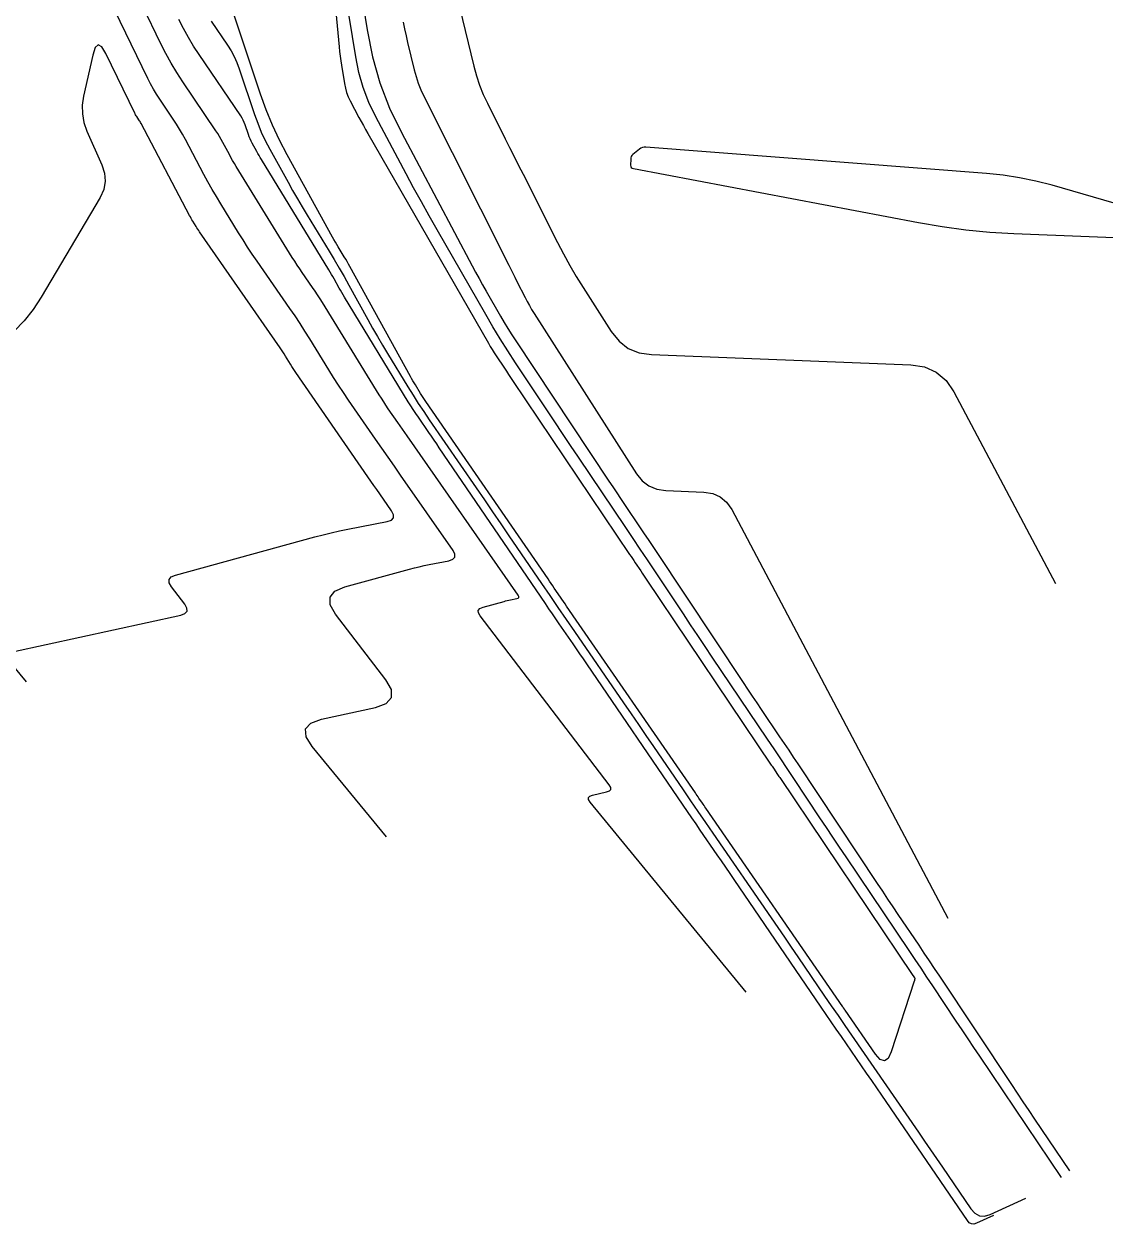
# Model space of a CAD drawing. Extents: x 658976 to 668726, y 639543 to 647196.
# Drawn here: x 663060.7 to 663148.9, y 642109.8 to 642207.7 of the extents above; entities that cross this region are included whole.
import ezdxf

# ---------------------------------------------------------------- set-up
doc = ezdxf.new("R2010")
doc.units = 0
doc.layers.add('Ex_Major Contours', color=7, linetype='Continuous')
doc.layers.add('Ex_Minor Contours', color=7, linetype='Continuous')

msp = doc.modelspace()

# ---------------------------------------------------------------- linework, layer by layer
at = {"layer": 'Ex_Major Contours'}
for points in [[(663084.798, 642222.984), (663086.429, 642205.792), (663086.467, 642205.416), (663086.512, 642205.041), (663086.562, 642204.667), (663086.619, 642204.294), (663086.857, 642202.803), (663086.931, 642202.435), (663087.034, 642202.076), (663087.167, 642201.728), (663087.33, 642201.39), (663088.041, 642200.049), (663088.22, 642199.715), (663088.402, 642199.383), (663088.587, 642199.052), (663088.774, 642198.723), (663098.599, 642181.618), (663098.751, 642181.357), (663098.908, 642181.099), (663099.069, 642180.844), (663099.234, 642180.591), (663099.902, 642179.585), (663100.069, 642179.333), (663100.237, 642179.082), (663100.405, 642178.831), (663100.573, 642178.58), (663110.116, 642164.391), (663110.229, 642164.223), (663110.342, 642164.054), (663110.454, 642163.886), (663110.566, 642163.717), (663111.015, 642163.043), (663111.127, 642162.874), (663111.239, 642162.706), (663111.352, 642162.537), (663111.465, 642162.369), (663121.669, 642147.204), (663121.726, 642147.119), (663121.783, 642147.034), (663121.84, 642146.949), (663121.897, 642146.864), (663122.123, 642146.523), (663122.18, 642146.438), (663122.237, 642146.353), (663122.294, 642146.268), (663122.351, 642146.183), (663133.222, 642130.036), (663133.23, 642130.023), (663133.344, 642129.855), (663133.354, 642129.835), (663133.361, 642129.815), (663133.364, 642129.794), (663133.362, 642129.771), (663133.349, 642129.681), (663133.345, 642129.658), (663133.34, 642129.636), (663133.334, 642129.614), (663133.328, 642129.592), (663131.447, 642123.819), (663131.196, 642123.283), (663130.898, 642123.074), (663130.552, 642123.19), (663130.158, 642123.631), (663127.688, 642127.214), (663127.672, 642127.237), (663127.656, 642127.26), (663127.641, 642127.283), (663127.625, 642127.305), (663127.563, 642127.397), (663127.531, 642127.443), (663127.5, 642127.489), (663116.325, 642143.699), (663116.254, 642143.801), (663116.184, 642143.904), (663116.114, 642144.007), (663116.044, 642144.109), (663115.763, 642144.521), (663115.693, 642144.623), (663115.623, 642144.726), (663115.553, 642144.829), (663115.482, 642144.931), (663104.974, 642160.181), (663104.848, 642160.364), (663104.722, 642160.548), (663104.596, 642160.732), (663104.47, 642160.917), (663103.968, 642161.654), (663103.842, 642161.838), (663103.716, 642162.023), (663103.59, 642162.206), (663103.464, 642162.39), (663093.496, 642176.862), (663093.383, 642177.028), (663093.273, 642177.195), (663093.165, 642177.364), (663093.06, 642177.534), (663092.643, 642178.217), (663092.539, 642178.389), (663092.438, 642178.561), (663092.339, 642178.735), (663092.241, 642178.91), (663087.308, 642187.874), (663087.195, 642188.077), (663087.08, 642188.279), (663086.962, 642188.479), (663086.842, 642188.678), (663086.357, 642189.472), (663086.236, 642189.671), (663086.119, 642189.871), (663086.003, 642190.073), (663085.889, 642190.276), (663082.185, 642196.993), (663081.558, 642198.193), (663080.987, 642199.417), (663080.473, 642200.666), (663080.015, 642201.94), (663077.283, 642210.113)], [(663059.775, 642156.46), (663073.503, 642159.443), (663073.851, 642159.571), (663074.021, 642159.763), (663074.016, 642160.02), (663073.833, 642160.342), (663072.748, 642161.76), (663072.564, 642162.085), (663072.556, 642162.35), (663072.724, 642162.557), (663073.067, 642162.704), (663084.454, 642165.816), (663085.119, 642165.991), (663085.787, 642166.155), (663086.458, 642166.306), (663087.131, 642166.446), (663090.351, 642167.082), (663090.683, 642167.197), (663090.852, 642167.379), (663090.857, 642167.626), (663090.697, 642167.94), (663089.73, 642169.328), (663089.489, 642169.676), (663089.248, 642170.023), (663089.007, 642170.371), (663088.767, 642170.719), (663082.894, 642179.235), (663082.782, 642179.399), (663082.672, 642179.565), (663082.564, 642179.733), (663082.459, 642179.902), (663082.041, 642180.58), (663081.935, 642180.749), (663081.827, 642180.916), (663081.717, 642181.082), (663081.605, 642181.247), (663075.045, 642190.712), (663074.972, 642190.819), (663074.9, 642190.927), (663074.83, 642191.036), (663074.761, 642191.146), (663074.489, 642191.587), (663074.421, 642191.698), (663074.356, 642191.81), (663074.293, 642191.924), (663074.231, 642192.038), (663070.268, 642199.56), (663070.229, 642199.632), (663070.188, 642199.703), (663070.145, 642199.772), (663070.1, 642199.84), (663069.916, 642200.112), (663069.871, 642200.18), (663069.829, 642200.25), (663069.79, 642200.322), (663069.753, 642200.395), (663067.41, 642205.256), (663067.074, 642205.806), (663066.782, 642205.969), (663066.535, 642205.744), (663066.332, 642205.133), (663065.577, 642201.77), (663065.471, 642201.043), (663065.482, 642200.327), (663065.612, 642199.623), (663065.859, 642198.931), (663067.082, 642196.185), (663067.302, 642195.504), (663067.35, 642194.832), (663067.226, 642194.17), (663066.931, 642193.517), (663062.135, 642185.369), (663061.484, 642184.372), (663060.747, 642183.45), (663059.925, 642182.603)], [(663152.148, 642192.321), (663144.57, 642194.506), (663143.249, 642194.85), (663141.915, 642195.127), (663140.57, 642195.335), (663139.212, 642195.475), (663111.447, 642197.624), (663111.299, 642197.622), (663111.16, 642197.593), (663111.029, 642197.536), (663110.907, 642197.452), (663110.383, 642197.018), (663110.303, 642196.937), (663110.246, 642196.846), (663110.212, 642196.744), (663110.2, 642196.631), (663110.197, 642196.158), (663110.21, 642196.052), (663110.253, 642195.97), (663110.326, 642195.912), (663110.427, 642195.878), (663133.684, 642191.46), (663135.61, 642191.131), (663137.544, 642190.874), (663139.487, 642190.69), (663141.437, 642190.577), (663153.057, 642190.123)], [(663060.942, 642153.99), (663059.519, 642155.724)]]:
    msp.add_lwpolyline(points, dxfattribs=at)
at = {"layer": 'Ex_Minor Contours'}
for points in [[(663086.711, 642219.631), (663088.697, 642207.178), (663089.136, 642204.997), (663089.75, 642202.875), (663090.538, 642200.811), (663091.5, 642198.806), (663097.271, 642187.934), (663097.549, 642187.415), (663097.832, 642186.898), (663098.119, 642186.383), (663098.411, 642185.871), (663099.585, 642183.826), (663099.882, 642183.318), (663100.188, 642182.814), (663100.502, 642182.316), (663100.824, 642181.822), (663108.424, 642170.377), (663108.743, 642169.898), (663109.062, 642169.42), (663109.382, 642168.942), (663109.703, 642168.464), (663110.987, 642166.555), (663111.308, 642166.077), (663111.628, 642165.599), (663111.947, 642165.12), (663112.266, 642164.641), (663119.37, 642153.949), (663119.739, 642153.394), (663120.109, 642152.84), (663120.48, 642152.286), (663120.852, 642151.732), (663122.341, 642149.52), (663122.713, 642148.966), (663123.084, 642148.412), (663123.454, 642147.858), (663123.824, 642147.303), (663130.31, 642137.544), (663130.73, 642136.913), (663131.152, 642136.282), (663131.574, 642135.651), (663131.997, 642135.022), (663133.692, 642132.504), (663134.116, 642131.874), (663134.538, 642131.244), (663134.959, 642130.613), (663135.38, 642129.981), (663141.244, 642121.163), (663141.716, 642120.454), (663142.189, 642119.746), (663142.663, 642119.039), (663143.138, 642118.332), (663145.993, 642114.095)], [(663095.065, 642213.89), (663097.406, 642204.212), (663097.618, 642203.434), (663097.873, 642202.671), (663098.171, 642201.924), (663098.513, 642201.193), (663099.964, 642198.302), (663100.327, 642197.579), (663100.691, 642196.856), (663101.055, 642196.133), (663101.419, 642195.411), (663104.222, 642189.849), (663104.712, 642188.906), (663105.227, 642187.976), (663105.764, 642187.059), (663106.325, 642186.155), (663108.617, 642182.567), (663109.251, 642181.777), (663110.007, 642181.201), (663110.887, 642180.839), (663111.889, 642180.69), (663133.048, 642179.864), (663134.165, 642179.691), (663135.122, 642179.265), (663135.92, 642178.586), (663136.559, 642177.655), (663144.832, 642162.015)], [(663090.279, 642141.343), (663084.213, 642148.729), (663083.725, 642149.521), (663083.691, 642150.155), (663084.111, 642150.632), (663084.985, 642150.95), (663089.39, 642151.907), (663090.268, 642152.228), (663090.699, 642152.714), (663090.684, 642153.363), (663090.223, 642154.176), (663086.131, 642159.524), (663085.699, 642160.288), (663085.68, 642160.913), (663086.074, 642161.399), (663086.881, 642161.745), (663092.165, 642163.189), (663092.562, 642163.294), (663092.96, 642163.391), (663093.36, 642163.482), (663093.762, 642163.565), (663095.373, 642163.883), (663095.696, 642163.995), (663095.86, 642164.171), (663095.864, 642164.412), (663095.71, 642164.716), (663091.438, 642170.851), (663090.928, 642171.584), (663090.419, 642172.318), (663089.911, 642173.053), (663089.403, 642173.788), (663087.201, 642176.981), (663086.784, 642177.593), (663086.376, 642178.211), (663085.975, 642178.833), (663085.583, 642179.461), (663084.029, 642181.982), (663083.637, 642182.61), (663083.236, 642183.232), (663082.827, 642183.849), (663082.409, 642184.46), (663079.733, 642188.321), (663079.343, 642188.892), (663078.961, 642189.468), (663078.587, 642190.048), (663078.22, 642190.634), (663076.768, 642192.987), (663076.41, 642193.579), (663076.062, 642194.176), (663075.725, 642194.779), (663075.397, 642195.387), (663073.897, 642198.236), (663073.663, 642198.666), (663073.417, 642199.088), (663073.16, 642199.504), (663072.891, 642199.912), (663071.791, 642201.533), (663071.524, 642201.942), (663071.273, 642202.361), (663071.037, 642202.789), (663070.817, 642203.225), (663065.887, 642213.455)], [(663119.616, 642128.695), (663106.892, 642144.188), (663106.765, 642144.394), (663106.756, 642144.559), (663106.866, 642144.683), (663107.093, 642144.765), (663108.237, 642145.014), (663108.465, 642145.097), (663108.577, 642145.223), (663108.573, 642145.392), (663108.453, 642145.603), (663097.919, 642159.374), (663097.779, 642159.621), (663097.772, 642159.824), (663097.9, 642159.982), (663098.162, 642160.094), (663099.875, 642160.562), (663100.004, 642160.596), (663100.133, 642160.628), (663100.263, 642160.657), (663100.394, 642160.684), (663100.916, 642160.787), (663101.021, 642160.824), (663101.074, 642160.881), (663101.075, 642160.959), (663101.025, 642161.058), (663091.974, 642174.056), (663091.781, 642174.334), (663091.588, 642174.611), (663091.396, 642174.889), (663091.204, 642175.168), (663090.436, 642176.281), (663090.246, 642176.561), (663090.059, 642176.843), (663089.877, 642177.127), (663089.697, 642177.414), (663085.06, 642184.94), (663084.864, 642185.252), (663084.665, 642185.562), (663084.461, 642185.869), (663084.253, 642186.173), (663083.414, 642187.384), (663083.206, 642187.688), (663083.002, 642187.995), (663082.803, 642188.305), (663082.607, 642188.617), (663078.025, 642196.044), (663077.88, 642196.283), (663077.739, 642196.525), (663077.603, 642196.769), (663077.471, 642197.015), (663076.949, 642198.005), (663076.815, 642198.25), (663076.675, 642198.491), (663076.528, 642198.729), (663076.374, 642198.962), (663073.667, 642202.954), (663073.178, 642203.705), (663072.717, 642204.472), (663072.285, 642205.255), (663071.881, 642206.055), (663068.889, 642212.264)], [(663145.327, 642113.574), (663138.673, 642123.452), (663138.191, 642124.169), (663137.71, 642124.886), (663137.23, 642125.605), (663136.751, 642126.323), (663134.838, 642129.201), (663134.359, 642129.92), (663133.879, 642130.638), (663133.399, 642131.355), (663132.917, 642132.072), (663127.767, 642139.721), (663127.231, 642140.519), (663126.695, 642141.318), (663126.161, 642142.118), (663125.628, 642142.918), (663123.499, 642146.122), (663122.966, 642146.923), (663122.432, 642147.722), (663121.897, 642148.521), (663121.361, 642149.32), (663116.856, 642156.015), (663116.265, 642156.894), (663115.676, 642157.774), (663115.088, 642158.654), (663114.501, 642159.536), (663112.158, 642163.063), (663111.571, 642163.945), (663110.983, 642164.826), (663110.394, 642165.705), (663109.804, 642166.584), (663105.938, 642172.333), (663105.294, 642173.292), (663104.651, 642174.252), (663104.01, 642175.213), (663103.37, 642176.175), (663100.814, 642180.024), (663100.183, 642180.992), (663099.567, 642181.969), (663098.968, 642182.956), (663098.385, 642183.953), (663094.417, 642190.861), (663093.768, 642192.001), (663093.129, 642193.147), (663092.5, 642194.298), (663091.88, 642195.454), (663089.415, 642200.098), (663088.852, 642201.27), (663088.392, 642202.476), (663088.033, 642203.716), (663087.777, 642204.99), (663086.953, 642210.155)], [(663139.788, 642110.459), (663138.406, 642109.836), (663138.187, 642109.771), (663137.989, 642109.785), (663137.814, 642109.876), (663137.661, 642110.046), (663130.676, 642120.286), (663130.266, 642120.886), (663129.855, 642121.485), (663129.444, 642122.084), (663129.032, 642122.683), (663127.381, 642125.075), (663126.969, 642125.674), (663126.558, 642126.273), (663126.147, 642126.872), (663125.738, 642127.473), (663118.649, 642137.871), (663118.303, 642138.376), (663117.957, 642138.881), (663117.611, 642139.386), (663117.264, 642139.891), (663115.874, 642141.907), (663115.527, 642142.411), (663115.18, 642142.916), (663114.834, 642143.421), (663114.489, 642143.927), (663106.621, 642155.475), (663106.341, 642155.884), (663106.061, 642156.293), (663105.781, 642156.702), (663105.5, 642157.11), (663104.375, 642158.742), (663104.094, 642159.151), (663103.814, 642159.559), (663103.534, 642159.968), (663103.255, 642160.378), (663094.591, 642173.099), (663094.379, 642173.41), (663094.167, 642173.721), (663093.954, 642174.031), (663093.74, 642174.341), (663092.886, 642175.582), (663092.675, 642175.893), (663092.468, 642176.207), (663092.265, 642176.525), (663092.067, 642176.845), (663086.85, 642185.391), (663086.74, 642185.573), (663086.633, 642185.756), (663086.528, 642185.94), (663086.424, 642186.125), (663086.015, 642186.868), (663085.912, 642187.054), (663085.807, 642187.238), (663085.699, 642187.42), (663085.59, 642187.602), (663080.092, 642196.599), (663079.993, 642196.764), (663079.895, 642196.93), (663079.799, 642197.097), (663079.705, 642197.265), (663079.333, 642197.939), (663079.244, 642198.11), (663079.163, 642198.284), (663079.09, 642198.461), (663079.025, 642198.642), (663078.76, 642199.436), (663078.689, 642199.626), (663078.606, 642199.81), (663078.51, 642199.987), (663078.402, 642200.159), (663075.007, 642205.164), (663074.556, 642205.857), (663074.13, 642206.565), (663073.731, 642207.288), (663073.359, 642208.027)], [(663075.993, 642207.897), (663077.324, 642205.934), (663077.613, 642205.477), (663077.868, 642205.003), (663078.089, 642204.512), (663078.278, 642204.006), (663079.52, 642200.291), (663079.782, 642199.564), (663080.075, 642198.85), (663080.401, 642198.151), (663080.759, 642197.466), (663082.255, 642194.754), (663082.632, 642194.078), (663083.018, 642193.407), (663083.41, 642192.74), (663083.81, 642192.077), (663085.614, 642189.125), (663086.027, 642188.441), (663086.432, 642187.752), (663086.829, 642187.058), (663087.219, 642186.36), (663088.761, 642183.557), (663089.15, 642182.859), (663089.547, 642182.165), (663089.952, 642181.476), (663090.365, 642180.791), (663092.031, 642178.062), (663092.452, 642177.382), (663092.882, 642176.709), (663093.322, 642176.041), (663093.771, 642175.38), (663097.601, 642169.82), (663098.271, 642168.845), (663098.939, 642167.87), (663099.607, 642166.894), (663100.273, 642165.917), (663102.936, 642162.008), (663103.602, 642161.031), (663104.27, 642160.055), (663104.938, 642159.08), (663105.609, 642158.106), (663109.624, 642152.279), (663110.233, 642151.394), (663110.841, 642150.508), (663111.447, 642149.622), (663112.052, 642148.735), (663114.472, 642145.185), (663115.077, 642144.297), (663115.684, 642143.411), (663116.291, 642142.526), (663116.9, 642141.641), (663121.647, 642134.756), (663122.195, 642133.959), (663122.743, 642133.161), (663123.29, 642132.363), (663123.835, 642131.563), (663126.016, 642128.365), (663126.562, 642127.566), (663127.108, 642126.767), (663127.656, 642125.969), (663128.205, 642125.172), (663133.668, 642117.251), (663134.158, 642116.54), (663134.647, 642115.828), (663135.135, 642115.116), (663135.622, 642114.403), (663137.943, 642110.999), (663138.266, 642110.643), (663138.634, 642110.45), (663139.049, 642110.422), (663139.51, 642110.558), (663142.415, 642111.868)], [(663091.654, 642207.823), (663091.761, 642207.261), (663091.879, 642206.701), (663092.008, 642206.144), (663092.547, 642203.919), (663092.697, 642203.368), (663092.877, 642202.828), (663093.088, 642202.3), (663093.33, 642201.783), (663100.25, 642187.998), (663100.417, 642187.666), (663100.584, 642187.334), (663100.751, 642187.002), (663100.918, 642186.671), (663101.586, 642185.345), (663101.757, 642185.016), (663101.937, 642184.691), (663102.124, 642184.371), (663102.32, 642184.056), (663110.676, 642170.972), (663111.138, 642170.396), (663111.69, 642169.976), (663112.331, 642169.712), (663113.062, 642169.604), (663116.163, 642169.483), (663116.887, 642169.371), (663117.508, 642169.095), (663118.025, 642168.654), (663118.439, 642168.051), (663136.069, 642134.72)]]:
    msp.add_lwpolyline(points, dxfattribs=at)

doc.saveas('drawing.dxf')
